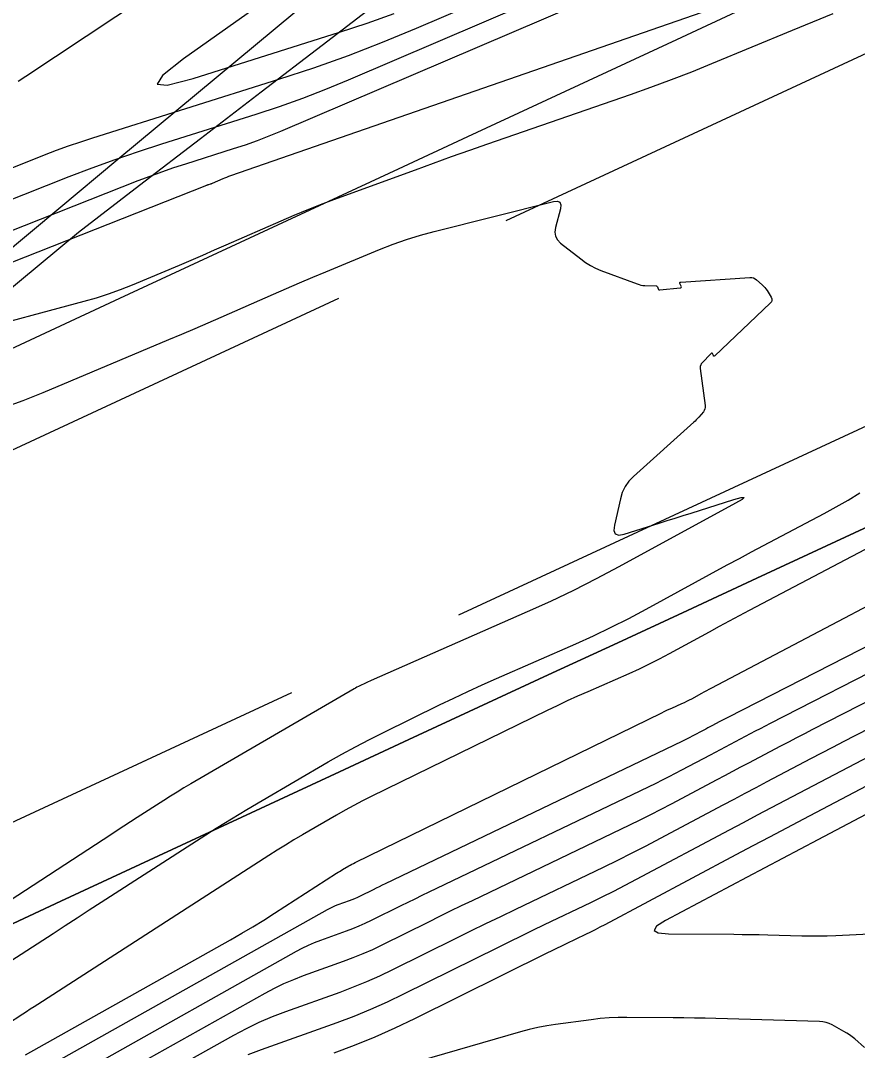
# Model space of a CAD drawing. Extents: x 1354696 to 1366163, y 660729 to 670380.
# Drawn here: x 1361262.3 to 1361316.8, y 664656.9 to 664723.9 of the extents above; entities that cross this region are included whole.
import ezdxf

# ---------------------------------------------------------------- set-up
doc = ezdxf.new("R2010")
doc.units = 0
for name, color, linetype in [('R_Contours', 7, 'Continuous'), ('R_Detour', 7, 'Continuous'), ('R_Erosion', 7, 'Continuous'), ('R_Fin Surface', 7, 'Continuous')]:
    doc.layers.add(name, color=color, linetype=linetype)

msp = doc.modelspace()

# ---------------------------------------------------------------- linework, layer by layer
at = {"layer": 'R_Contours'}
for points in [[(1361256.675, 664710.322), (1361265.444, 664713.782), (1361266.944, 664714.359), (1361268.453, 664714.908), (1361269.972, 664715.431), (1361271.5, 664715.927), (1361277.632, 664717.858), (1361279.158, 664718.359), (1361280.67, 664718.898), (1361282.169, 664719.474), (1361283.653, 664720.088), (1361315.857, 664733.877)], [(1361260.742, 664713.974), (1361263.853, 664715.202), (1361264.633, 664715.502), (1361265.418, 664715.788), (1361266.209, 664716.06), (1361267.004, 664716.318), (1361279.115, 664720.131), (1361281.39, 664720.878), (1361283.643, 664721.681), (1361285.876, 664722.54), (1361288.088, 664723.454), (1361306.919, 664731.517)], [(1361280.225, 664731.986), (1361262.628, 664720.311), (1361262.129, 664719.98)], [(1361286.083, 664730.8), (1361272.895, 664721.454), (1361271.529, 664720.379), (1361271.18, 664719.807), (1361271.846, 664719.74), (1361273.528, 664720.178), (1361283.078, 664723.184), (1361284.866, 664723.772), (1361286.638, 664724.403)], [(1361300.685, 664725.913), (1361279.218, 664716.722), (1361278.461, 664716.409), (1361277.698, 664716.115), (1361276.927, 664715.84), (1361276.149, 664715.585), (1361273.022, 664714.6), (1361272.243, 664714.347), (1361271.469, 664714.081), (1361270.699, 664713.801), (1361269.935, 664713.507), (1361251.959, 664706.414), (1361249.136, 664705.318), (1361246.302, 664704.252), (1361243.457, 664703.217), (1361240.6, 664702.212), (1361227.194, 664697.577), (1361225.309, 664696.929), (1361223.422, 664696.287), (1361221.867, 664695.765)], [(1361243.401, 664700.99), (1361274.426, 664713.231), (1361274.455, 664713.243), (1361274.485, 664713.254), (1361274.515, 664713.264), (1361274.545, 664713.274), (1361274.665, 664713.311), (1361274.695, 664713.321), (1361274.725, 664713.332), (1361274.754, 664713.343), (1361274.783, 664713.355), (1361275.478, 664713.653), (1361275.604, 664713.705), (1361275.731, 664713.756), (1361275.858, 664713.804), (1361275.987, 664713.849), (1361308.892, 664725.255)], [(1361315.206, 664724.38), (1361313.889, 664723.843), (1361312.574, 664723.302), (1361307.316, 664721.13), (1361305.998, 664720.596), (1361304.672, 664720.082), (1361303.34, 664719.588), (1361302, 664719.112), (1361292.714, 664715.894), (1361291.531, 664715.481), (1361290.35, 664715.063), (1361289.17, 664714.641), (1361287.992, 664714.213), (1361282.673, 664712.269), (1361281.805, 664711.944), (1361280.943, 664711.605), (1361280.086, 664711.253), (1361279.235, 664710.887), (1361275.663, 664709.317), (1361274.903, 664708.984), (1361274.141, 664708.655), (1361273.377, 664708.328), (1361272.613, 664708.004), (1361269.552, 664706.716), (1361268.782, 664706.407), (1361268.003, 664706.125), (1361267.215, 664705.87), (1361266.418, 664705.641), (1361251.216, 664701.564)], [(1361261.131, 664698.714), (1361262.451, 664699.192), (1361263.755, 664699.715), (1361271.949, 664703.165), (1361272.804, 664703.528), (1361273.659, 664703.893), (1361274.511, 664704.262), (1361275.362, 664704.634), (1361278.764, 664706.129), (1361279.616, 664706.501), (1361280.469, 664706.868), (1361281.325, 664707.23), (1361282.182, 664707.588), (1361285.68, 664709.037), (1361286.554, 664709.381), (1361287.439, 664709.692), (1361288.336, 664709.97), (1361289.243, 664710.214), (1361297.003, 664712.156), (1361297.263, 664712.185), (1361297.425, 664712.118), (1361297.491, 664711.955), (1361297.459, 664711.696), (1361297.141, 664710.468), (1361297.102, 664710.175), (1361297.145, 664709.909), (1361297.27, 664709.67), (1361297.478, 664709.459), (1361298.784, 664708.42), (1361299.091, 664708.194), (1361299.414, 664707.995), (1361299.751, 664707.821), (1361300.103, 664707.673), (1361302.461, 664706.791), (1361302.586, 664706.75), (1361302.713, 664706.719), (1361302.843, 664706.7), (1361302.974, 664706.691), (1361303.696, 664706.672), (1361303.729, 664706.667), (1361303.756, 664706.654), (1361303.777, 664706.632), (1361303.792, 664706.603), (1361303.84, 664706.467), (1361303.855, 664706.437), (1361303.876, 664706.417), (1361303.903, 664706.407), (1361303.936, 664706.406), (1361305.273, 664706.537), (1361305.314, 664706.547), (1361305.338, 664706.567), (1361305.343, 664706.598), (1361305.332, 664706.638), (1361305.25, 664706.82), (1361305.239, 664706.86), (1361305.244, 664706.89), (1361305.268, 664706.909), (1361305.309, 664706.918), (1361309.809, 664707.212), (1361309.928, 664707.209), (1361310.04, 664707.184), (1361310.145, 664707.136), (1361310.241, 664707.066), (1361310.613, 664706.74), (1361310.703, 664706.656), (1361310.784, 664706.565), (1361310.859, 664706.469), (1361310.926, 664706.366), (1361311.19, 664705.927), (1361311.235, 664705.822), (1361311.242, 664705.721), (1361311.209, 664705.626), (1361311.136, 664705.537), (1361307.516, 664702.108), (1361307.49, 664702.09), (1361307.467, 664702.086), (1361307.447, 664702.098), (1361307.43, 664702.124), (1361307.366, 664702.257), (1361307.349, 664702.282), (1361307.33, 664702.293), (1361307.308, 664702.289), (1361307.283, 664702.27), (1361306.675, 664701.639), (1361306.655, 664701.615), (1361306.638, 664701.59), (1361306.624, 664701.562), (1361306.613, 664701.533), (1361306.578, 664701.412), (1361306.57, 664701.381), (1361306.566, 664701.351), (1361306.566, 664701.32), (1361306.568, 664701.288), (1361306.896, 664698.867), (1361306.9, 664698.756), (1361306.882, 664698.651), (1361306.84, 664698.553), (1361306.776, 664698.461), (1361306.475, 664698.11), (1361306.398, 664698.023), (1361306.318, 664697.939), (1361306.236, 664697.857), (1361306.151, 664697.779), (1361302.222, 664694.25), (1361301.923, 664693.939), (1361301.682, 664693.594), (1361301.497, 664693.216), (1361301.371, 664692.804), (1361300.978, 664691.089), (1361300.944, 664690.73), (1361301.04, 664690.511), (1361301.265, 664690.433), (1361301.62, 664690.495), (1361303.896, 664691.211), (1361304.415, 664691.375), (1361304.934, 664691.538), (1361305.453, 664691.701), (1361305.973, 664691.865), (1361308.764, 664692.743), (1361309.249, 664692.878), (1361309.428, 664692.884), (1361309.3, 664692.759), (1361308.865, 664692.504), (1361301.271, 664688.365), (1361299.802, 664687.584), (1361298.317, 664686.835), (1361296.816, 664686.118), (1361295.3, 664685.433), (1361285.131, 664680.968), (1361285.037, 664680.926), (1361284.944, 664680.883), (1361284.851, 664680.839), (1361284.758, 664680.795), (1361284.389, 664680.615), (1361284.297, 664680.569), (1361284.206, 664680.521), (1361284.116, 664680.472), (1361284.027, 664680.421), (1361273.376, 664674.223), (1361272.932, 664673.961), (1361272.491, 664673.695), (1361272.053, 664673.423), (1361271.618, 664673.146), (1361269.886, 664672.03), (1361269.453, 664671.751), (1361269.02, 664671.471), (1361268.588, 664671.19), (1361268.156, 664670.909), (1361260.596, 664665.985)], [(1361260.98, 664662.26), (1361264.408, 664664.493), (1361265.189, 664665.001), (1361265.97, 664665.508), (1361266.752, 664666.014), (1361267.535, 664666.519), (1361274.047, 664670.714), (1361275.033, 664671.342), (1361276.026, 664671.958), (1361277.026, 664672.562), (1361278.033, 664673.156), (1361282.331, 664675.657), (1361283.216, 664676.162), (1361284.111, 664676.65), (1361285.014, 664677.122), (1361285.926, 664677.578), (1361289.592, 664679.369), (1361290.511, 664679.812), (1361291.433, 664680.246), (1361292.361, 664680.67), (1361293.292, 664681.085), (1361298.458, 664683.353), (1361299.625, 664683.88), (1361300.779, 664684.432), (1361301.921, 664685.008), (1361303.051, 664685.608), (1361308.338, 664688.489), (1361309.123, 664688.915), (1361309.91, 664689.339), (1361310.699, 664689.76), (1361311.489, 664690.177), (1361314.652, 664691.843), (1361315.437, 664692.27), (1361316.208, 664692.719), (1361316.967, 664693.189)], [(1361319.8, 664690.8), (1361309.761, 664685.514), (1361309.107, 664685.168), (1361308.455, 664684.82), (1361307.804, 664684.47), (1361307.154, 664684.117), (1361304.541, 664682.693), (1361303.896, 664682.35), (1361303.244, 664682.022), (1361302.586, 664681.707), (1361301.92, 664681.406), (1361299.245, 664680.231), (1361298.577, 664679.934), (1361297.913, 664679.63), (1361297.252, 664679.32), (1361296.594, 664679.003), (1361285.137, 664673.405), (1361284.563, 664673.118), (1361283.994, 664672.821), (1361283.43, 664672.513), (1361282.872, 664672.195), (1361280.651, 664670.902), (1361280.097, 664670.576), (1361279.548, 664670.244), (1361279.002, 664669.905), (1361278.46, 664669.56), (1361263.407, 664659.862), (1361263.163, 664659.705), (1361262.919, 664659.547), (1361262.675, 664659.389), (1361262.432, 664659.231), (1361261.363, 664658.535)], [(1361262.6, 664656.577), (1361275.966, 664664.078), (1361276.694, 664664.494), (1361277.415, 664664.921), (1361278.13, 664665.358), (1361278.838, 664665.807), (1361282.872, 664668.406), (1361282.97, 664668.468), (1361283.069, 664668.529), (1361283.168, 664668.59), (1361283.269, 664668.649), (1361283.671, 664668.883), (1361283.772, 664668.94), (1361283.874, 664668.996), (1361283.977, 664669.05), (1361284.081, 664669.102), (1361304.064, 664678.865), (1361304.227, 664678.943), (1361304.391, 664679.02), (1361304.555, 664679.095), (1361304.72, 664679.169), (1361305.382, 664679.459), (1361305.546, 664679.534), (1361305.709, 664679.611), (1361305.871, 664679.693), (1361306.03, 664679.778), (1361306.676, 664680.13), (1361306.837, 664680.217), (1361306.998, 664680.304), (1361307.16, 664680.39), (1361307.321, 664680.475), (1361325.814, 664690.212)], [(1361328.46, 664688.833), (1361308.374, 664678.554), (1361308.243, 664678.487), (1361308.111, 664678.419), (1361307.98, 664678.35), (1361307.849, 664678.282), (1361307.326, 664678.007), (1361307.195, 664677.938), (1361307.064, 664677.869), (1361306.933, 664677.8), (1361306.803, 664677.73), (1361306.055, 664677.332), (1361305.886, 664677.244), (1361305.717, 664677.157), (1361305.547, 664677.072), (1361305.375, 664676.989), (1361286.053, 664667.721), (1361285.852, 664667.625), (1361285.652, 664667.528), (1361285.453, 664667.43), (1361285.253, 664667.331), (1361284.405, 664666.91), (1361284.23, 664666.827), (1361284.054, 664666.749), (1361283.875, 664666.676), (1361283.694, 664666.609), (1361282.966, 664666.348), (1361282.786, 664666.279), (1361282.609, 664666.203), (1361282.435, 664666.12), (1361282.265, 664666.029), (1361264.542, 664656.083)], [(1361327.764, 664686.668), (1361311.137, 664678.159), (1361310.81, 664677.991), (1361310.483, 664677.822), (1361310.156, 664677.652), (1361309.83, 664677.481), (1361308.526, 664676.796), (1361308.2, 664676.625), (1361307.875, 664676.453), (1361307.549, 664676.28), (1361307.224, 664676.108), (1361305.363, 664675.117), (1361304.943, 664674.897), (1361304.521, 664674.681), (1361304.097, 664674.469), (1361303.671, 664674.262), (1361288.884, 664667.17), (1361288.427, 664666.95), (1361287.97, 664666.728), (1361287.514, 664666.504), (1361287.059, 664666.28), (1361285.12, 664665.319), (1361284.722, 664665.128), (1361284.319, 664664.95), (1361283.911, 664664.784), (1361283.498, 664664.629), (1361281.835, 664664.034), (1361281.423, 664663.877), (1361281.019, 664663.703), (1361280.622, 664663.513), (1361280.234, 664663.305), (1361266.484, 664655.589)], [(1361327.068, 664684.502), (1361313.9, 664677.764), (1361313.377, 664677.495), (1361312.854, 664677.225), (1361312.332, 664676.953), (1361311.811, 664676.68), (1361309.727, 664675.586), (1361309.206, 664675.311), (1361308.685, 664675.037), (1361308.165, 664674.761), (1361307.646, 664674.485), (1361304.671, 664672.902), (1361304, 664672.55), (1361303.326, 664672.205), (1361302.648, 664671.866), (1361301.966, 664671.535), (1361291.716, 664666.619), (1361291.001, 664666.274), (1361290.288, 664665.928), (1361289.575, 664665.579), (1361288.864, 664665.228), (1361285.836, 664663.727), (1361285.214, 664663.429), (1361284.585, 664663.151), (1361283.947, 664662.891), (1361283.302, 664662.649), (1361280.704, 664661.721), (1361280.061, 664661.475), (1361279.429, 664661.204), (1361278.81, 664660.906), (1361278.202, 664660.581), (1361268.426, 664655.095)], [(1361270.368, 664654.601), (1361276.171, 664657.858), (1361276.997, 664658.299), (1361277.839, 664658.704), (1361278.698, 664659.073), (1361279.573, 664659.407), (1361283.105, 664660.67), (1361283.983, 664660.998), (1361284.85, 664661.352), (1361285.706, 664661.731), (1361286.552, 664662.135), (1361290.669, 664664.176), (1361291.636, 664664.654), (1361292.605, 664665.128), (1361293.575, 664665.599), (1361294.547, 664666.067), (1361300.262, 664668.808), (1361301.198, 664669.263), (1361302.13, 664669.728), (1361303.057, 664670.203), (1361303.979, 664670.687), (1361308.067, 664672.863), (1361308.781, 664673.242), (1361309.496, 664673.621), (1361310.211, 664673.998), (1361310.927, 664674.375), (1361313.791, 664675.88), (1361314.508, 664676.255), (1361315.225, 664676.628), (1361315.944, 664677), (1361316.663, 664677.369), (1361326.371, 664682.337)], [(1361277.105, 664656.594), (1361277.985, 664656.93), (1361282.909, 664658.69), (1361284.019, 664659.106), (1361285.115, 664659.553), (1361286.198, 664660.032), (1361287.267, 664660.543), (1361293.421, 664663.594), (1361294.171, 664663.964), (1361294.921, 664664.331), (1361295.673, 664664.696), (1361296.426, 664665.059), (1361299.44, 664666.505), (1361300.191, 664666.87), (1361300.939, 664667.243), (1361301.683, 664667.624), (1361302.422, 664668.013), (1361308.489, 664671.24), (1361309.398, 664671.723), (1361310.307, 664672.205), (1361311.217, 664672.685), (1361312.128, 664673.164), (1361315.772, 664675.079), (1361316.683, 664675.556), (1361317.596, 664676.031)], [(1361282.713, 664656.711), (1361284.055, 664657.213), (1361285.381, 664657.754), (1361286.69, 664658.333), (1361287.983, 664658.951), (1361296.61, 664663.228), (1361296.923, 664663.382), (1361297.236, 664663.536), (1361297.55, 664663.688), (1361297.865, 664663.84), (1361299.124, 664664.444), (1361299.438, 664664.597), (1361299.751, 664664.752), (1361300.061, 664664.912), (1361300.37, 664665.074), (1361308.91, 664669.618), (1361310.014, 664670.204), (1361311.118, 664670.789), (1361312.223, 664671.372), (1361313.328, 664671.954), (1361318.233, 664674.531)], [(1361321.278, 664674.289), (1361314.233, 664670.588), (1361313.08, 664669.981), (1361311.928, 664669.373), (1361310.777, 664668.764), (1361309.627, 664668.153), (1361304.303, 664665.319), (1361303.725, 664664.952), (1361303.567, 664664.688), (1361303.83, 664664.526), (1361304.512, 664664.468), (1361308.755, 664664.434), (1361309.309, 664664.428), (1361309.863, 664664.42), (1361310.417, 664664.408), (1361310.971, 664664.394), (1361313.187, 664664.33), (1361313.741, 664664.32), (1361314.294, 664664.321), (1361314.848, 664664.332), (1361315.401, 664664.355), (1361318.488, 664664.512)], [(1361317.281, 664657.055), (1361316.638, 664657.618), (1361316.473, 664657.753), (1361316.303, 664657.88), (1361316.125, 664657.997), (1361315.941, 664658.104), (1361315.172, 664658.525), (1361314.978, 664658.617), (1361314.778, 664658.684), (1361314.57, 664658.727), (1361314.356, 664658.746), (1361307.583, 664658.94), (1361306.888, 664658.958), (1361306.193, 664658.972), (1361305.498, 664658.983), (1361304.802, 664658.99), (1361301.8, 664659.014), (1361301.216, 664659.008), (1361300.633, 664658.982), (1361300.052, 664658.935), (1361299.471, 664658.868), (1361297.153, 664658.558), (1361296.575, 664658.47), (1361296.002, 664658.36), (1361295.434, 664658.23), (1361294.87, 664658.078), (1361288.254, 664656.161)]]:
    msp.add_lwpolyline(points, dxfattribs=at)
at = {"layer": 'R_Detour'}
for points in [[(1361219.938, 664671.797), (1361222.413, 664673.857), (1361223.781, 664674.995), (1361227.625, 664678.194), (1361231.468, 664681.392), (1361235.311, 664684.59), (1361239.155, 664687.788), (1361241.63, 664689.848), (1361242.998, 664690.986), (1361243.882, 664691.722), (1361246.842, 664694.184), (1361250.685, 664697.382), (1361254.529, 664700.581), (1361258.372, 664703.779), (1361262.215, 664706.977), (1361266.059, 664710.175), (1361270.03, 664713.219), (1361274.001, 664716.264), (1361277.973, 664719.308), (1361281.944, 664722.353), (1361285.188, 664724.839)], [(1361218.659, 664673.335), (1361221.134, 664675.394), (1361222.502, 664676.533), (1361226.345, 664679.731), (1361230.189, 664682.929), (1361234.032, 664686.127), (1361237.876, 664689.325), (1361240.351, 664691.385), (1361241.719, 664692.524), (1361242.603, 664693.259), (1361245.562, 664695.722), (1361249.406, 664698.92), (1361253.249, 664702.118), (1361257.093, 664705.316), (1361260.936, 664708.514), (1361264.78, 664711.712), (1361268.623, 664714.911), (1361272.466, 664718.109), (1361276.31, 664721.307), (1361280.153, 664724.505)]]:
    msp.add_lwpolyline(points, dxfattribs=at)
at = {"layer": 'R_Erosion'}
for points in [[(1361309.556, 664724.792), (1361305.021, 664722.687), (1361300.486, 664720.581), (1361295.951, 664718.476), (1361291.416, 664716.37), (1361286.881, 664714.265), (1361282.346, 664712.159), (1361277.811, 664710.054), (1361273.276, 664707.948), (1361268.741, 664705.843), (1361264.206, 664703.737), (1361259.671, 664701.632), (1361255.136, 664699.526), (1361250.601, 664697.421), (1361246.066, 664695.315), (1361241.53, 664693.21), (1361236.995, 664691.104), (1361232.46, 664688.999), (1361227.925, 664686.893), (1361223.39, 664684.788), (1361218.855, 664682.682)], [(1361242.243, 664656.055), (1361246.778, 664658.16), (1361251.313, 664660.266), (1361255.848, 664662.371), (1361260.383, 664664.477), (1361264.918, 664666.582), (1361269.453, 664668.688), (1361273.988, 664670.793), (1361278.523, 664672.899), (1361283.058, 664675.004), (1361287.593, 664677.11), (1361292.128, 664679.215), (1361296.663, 664681.321), (1361301.199, 664683.426), (1361305.734, 664685.532), (1361310.269, 664687.637), (1361314.804, 664689.743), (1361319.339, 664691.848)], [(1361319.339, 664691.848), (1361314.804, 664689.743), (1361310.269, 664687.637), (1361305.734, 664685.532), (1361301.199, 664683.426), (1361296.663, 664681.321), (1361292.128, 664679.215), (1361287.593, 664677.11), (1361283.058, 664675.004), (1361278.523, 664672.899), (1361273.988, 664670.793), (1361269.453, 664668.688), (1361264.918, 664666.582), (1361260.383, 664664.477), (1361255.848, 664662.371), (1361251.313, 664660.266), (1361246.778, 664658.16), (1361242.243, 664656.055)]]:
    msp.add_lwpolyline(points, dxfattribs=at)
at = {"layer": 'R_Fin Surface'}
for p, q in [((1361293.918, 664710.917), (1361337.455, 664731.13)), ((1361239.497, 664685.651), (1361283.034, 664705.863)), ((1361290.844, 664685.234), (1361334.381, 664705.447)), ((1361236.423, 664659.968), (1361279.96, 664680.181))]:
    msp.add_line(p, q, dxfattribs=at)

doc.saveas('drawing.dxf')
